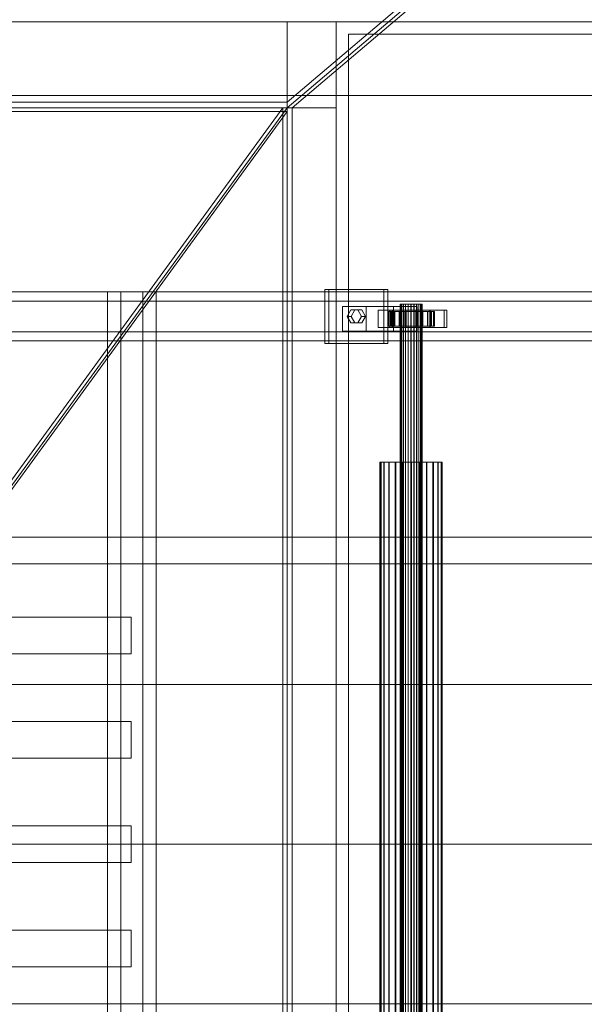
# Model space of a CAD drawing. Header units: millimetres. Extents: x -2233 to 61924, y -68080 to 6847.
# Tile 407 of 656: x 3256 to 3716, y -18130 to -17328. Entities that reach past the tile are written whole.
import ezdxf

# ---------------------------------------------------------------- set-up
doc = ezdxf.new("R2010")
doc.units = ezdxf.units.MM
for name, color, linetype, lineweight in [('superior_C01', 7, 'Continuous', 0), ('superior_tolva', 7, 'Continuous', 0), ('superior_tolva-C01', 7, 'Continuous', 0)]:
    doc.layers.add(name, color=color, linetype=linetype, lineweight=lineweight)

msp = doc.modelspace()

# ---------------------------------------------------------------- linework, layer by layer
at = {"layer": 'superior_C01'}
for p, q in [((3750.355, -17550), (2594.793, -17550)), ((2605.578, -17550), (3761.139, -17550)), ((3827.195, -17550), (2671.634, -17550)), ((2685.114, -17550), (3840.676, -17550)), ((3356.714, -17550), (3327.825, -17550)), ((3327.825, -17550), (3327.825, -18450)), ((3338.609, -17550), (3327.825, -17550)), ((3338.609, -18450), (3338.609, -17550)), ((3338.609, -17550), (3367.498, -17550)), ((3356.714, -18450), (3356.714, -17550)), ((3356.714, -17550), (3367.498, -17550)), ((3367.498, -17550), (3367.498, -18450)), ((3553.023, -17548), (3504.874, -17548)), ((3504.874, -17548), (3504.874, -17592)), ((3508.11, -17548), (3504.874, -17548)), ((3508.11, -17592), (3508.11, -17548)), ((3508.11, -17548), (3556.258, -17548)), ((3553.023, -17592), (3553.023, -17548)), ((3553.023, -17548), (3556.258, -17548)), ((3556.258, -17548), (3556.258, -17592)), ((3833.398, -17557.5), (2599.647, -17557.5)), ((2600.723, -17557.5), (3834.474, -17557.5)), ((3566.397, -17560), (3566.116, -17560)), ((3566.116, -17560), (3566.449, -17560)), ((3566.116, -18440), (3566.116, -17560)), ((3567.271, -17560), (3566.397, -17560)), ((3566.397, -18440), (3566.397, -17560)), ((3566.449, -17560), (3567.372, -17560)), ((3566.449, -18440), (3566.449, -17560)), ((3568.681, -17560), (3567.271, -17560)), ((3567.271, -18440), (3567.271, -17560)), ((3567.372, -17560), (3568.823, -17560)), ((3567.372, -18440), (3567.372, -17560)), ((3570.529, -17560), (3568.681, -17560)), ((3568.681, -18440), (3568.681, -17560)), ((3568.823, -17560), (3570.703, -17560)), ((3568.823, -18440), (3568.823, -17560)), ((3572.689, -17560), (3570.529, -17560)), ((3570.529, -18440), (3570.529, -17560)), ((3570.703, -17560), (3572.884, -17560)), ((3570.703, -18440), (3570.703, -17560)), ((3575.015, -17560), (3572.689, -17560)), ((3572.689, -18440), (3572.689, -17560)), ((3572.884, -17560), (3575.216, -17560)), ((3572.884, -18440), (3572.884, -17560)), ((3577.347, -17560), (3575.015, -17560)), ((3575.015, -18440), (3575.015, -17560)), ((3575.216, -17560), (3577.542, -17560)), ((3575.216, -18440), (3575.216, -17560)), ((3579.528, -17560), (3577.347, -17560)), ((3577.347, -18440), (3577.347, -17560)), ((3577.542, -17560), (3579.702, -17560)), ((3577.542, -18440), (3577.542, -17560)), ((3581.408, -17560), (3579.528, -17560)), ((3579.528, -18440), (3579.528, -17560)), ((3579.702, -17560), (3581.55, -17560)), ((3579.702, -18440), (3579.702, -17560)), ((3582.859, -17560), (3581.408, -17560)), ((3581.408, -18440), (3581.408, -17560)), ((3581.55, -17560), (3582.96, -17560)), ((3581.55, -18440), (3581.55, -17560)), ((3583.782, -17560), (3582.859, -17560)), ((3582.859, -18440), (3582.859, -17560)), ((3582.96, -17560), (3583.834, -17560)), ((3582.96, -18440), (3582.96, -17560)), ((3584.115, -17560), (3583.782, -17560)), ((3583.782, -17560), (3583.782, -18440)), ((3583.834, -17560), (3584.115, -17560)), ((3583.834, -18440), (3583.834, -17560)), ((3584.115, -18440), (3584.115, -17560)), ((3538.578, -17562), (3519.319, -17562)), ((3519.319, -17562), (3519.319, -17582)), ((3560.902, -17562), (3519.319, -17562)), ((3523.171, -17570), (3526.06, -17564.804)), ((3526.06, -17564.804), (3531.837, -17564.804)), ((3529.295, -17564.804), (3526.06, -17564.804)), ((3529.295, -17564.804), (3526.406, -17570)), ((3535.073, -17564.804), (3529.295, -17564.804)), ((3531.837, -17564.804), (3534.726, -17570)), ((3535.073, -17564.804), (3531.837, -17564.804)), ((3537.962, -17570), (3535.073, -17564.804)), ((3538.578, -17582), (3538.578, -17562)), ((3538.578, -17562), (3580.162, -17562)), ((3559.824, -17565), (3548.268, -17565)), ((3548.268, -17565), (3548.268, -17579)), ((3559.592, -17565), (3548.268, -17565)), ((3556.709, -17566), (3556.117, -17566)), ((3556.117, -17566), (3566.116, -17566)), ((3556.117, -17578), (3556.117, -17566)), ((3556.117, -17566), (3556.819, -17566)), ((3558.556, -17566), (3556.709, -17566)), ((3556.709, -17566), (3566.397, -17566)), ((3556.709, -17578), (3556.709, -17566)), ((3556.819, -17566), (3566.449, -17566)), ((3556.819, -17578), (3556.819, -17566)), ((3556.819, -17566), (3558.768, -17566)), ((3602.117, -17565), (3557.82, -17565)), ((3557.82, -17565), (3557.82, -17579)), ((3559.977, -17565), (3557.82, -17565)), ((3561.531, -17566), (3558.556, -17566)), ((3558.556, -17566), (3567.271, -17566)), ((3558.556, -17578), (3558.556, -17566)), ((3558.768, -17566), (3567.372, -17566)), ((3558.768, -17578), (3558.768, -17566)), ((3558.768, -17566), (3561.832, -17566)), ((3559.592, -17579), (3559.592, -17565)), ((3559.592, -17565), (3571.148, -17565)), ((3559.824, -17579), (3559.824, -17565)), ((3559.824, -17565), (3571.148, -17565)), ((3559.977, -17579), (3559.977, -17565)), ((3559.977, -17565), (3604.274, -17565)), ((3560.902, -17582), (3560.902, -17562)), ((3560.902, -17562), (3580.162, -17562)), ((3565.432, -17566), (3561.531, -17566)), ((3561.531, -17566), (3568.681, -17566)), ((3561.531, -17578), (3561.531, -17566)), ((3561.832, -17566), (3568.823, -17566)), ((3561.832, -17578), (3561.832, -17566)), ((3561.832, -17566), (3565.8, -17566)), ((3569.993, -17566), (3565.432, -17566)), ((3565.432, -17566), (3570.529, -17566)), ((3565.432, -17578), (3565.432, -17566)), ((3565.8, -17566), (3570.703, -17566)), ((3565.8, -17578), (3565.8, -17566)), ((3565.8, -17566), (3570.404, -17566)), ((3566.116, -17566), (3566.397, -17566)), ((3566.116, -17566), (3566.116, -17578)), ((3566.449, -17566), (3566.116, -17566)), ((3566.397, -17566), (3567.271, -17566)), ((3566.397, -17566), (3566.397, -17578)), ((3566.449, -17566), (3566.449, -17578)), ((3567.372, -17566), (3566.449, -17566)), ((3567.271, -17566), (3568.681, -17566)), ((3567.271, -17566), (3567.271, -17578)), ((3567.372, -17566), (3567.372, -17578)), ((3568.823, -17566), (3567.372, -17566)), ((3568.681, -17566), (3570.529, -17566)), ((3568.681, -17566), (3568.681, -17578)), ((3568.823, -17566), (3568.823, -17578)), ((3570.703, -17566), (3568.823, -17566)), ((3574.903, -17566), (3569.993, -17566)), ((3569.993, -17566), (3572.689, -17566)), ((3569.993, -17578), (3569.993, -17566)), ((3570.404, -17566), (3572.884, -17566)), ((3570.404, -17578), (3570.404, -17566)), ((3570.404, -17566), (3575.328, -17566)), ((3570.529, -17566), (3572.689, -17566)), ((3570.529, -17566), (3570.529, -17578)), ((3570.703, -17566), (3570.703, -17578)), ((3572.884, -17566), (3570.703, -17566)), ((3571.148, -17565), (3571.148, -17579)), ((3572.689, -17566), (3575.015, -17566)), ((3572.689, -17566), (3572.689, -17578)), ((3572.884, -17566), (3572.884, -17578)), ((3575.216, -17566), (3572.884, -17566)), ((3579.827, -17566), (3574.903, -17566)), ((3574.903, -17566), (3575.015, -17566)), ((3574.903, -17578), (3574.903, -17566)), ((3575.015, -17566), (3577.347, -17566)), ((3575.015, -17566), (3575.015, -17578)), ((3575.328, -17566), (3575.216, -17566)), ((3575.216, -17566), (3575.216, -17578)), ((3577.542, -17566), (3575.216, -17566)), ((3575.328, -17578), (3575.328, -17566)), ((3575.328, -17566), (3580.238, -17566)), ((3579.827, -17566), (3577.347, -17566)), ((3577.347, -17566), (3579.528, -17566)), ((3577.347, -17566), (3577.347, -17578)), ((3580.238, -17566), (3577.542, -17566)), ((3577.542, -17566), (3577.542, -17578)), ((3579.702, -17566), (3577.542, -17566)), ((3590.639, -17565), (3579.083, -17565)), ((3579.083, -17565), (3579.083, -17579)), ((3590.407, -17565), (3579.083, -17565)), ((3584.431, -17566), (3579.528, -17566)), ((3579.528, -17566), (3581.408, -17566)), ((3579.528, -17566), (3579.528, -17578)), ((3584.799, -17566), (3579.702, -17566)), ((3579.702, -17566), (3579.702, -17578)), ((3581.55, -17566), (3579.702, -17566)), ((3584.431, -17566), (3579.827, -17566)), ((3579.827, -17578), (3579.827, -17566)), ((3580.162, -17562), (3580.162, -17582)), ((3580.238, -17578), (3580.238, -17566)), ((3580.238, -17566), (3584.799, -17566)), ((3588.399, -17566), (3581.408, -17566)), ((3581.408, -17566), (3582.859, -17566)), ((3581.408, -17566), (3581.408, -17578)), ((3588.7, -17566), (3581.55, -17566)), ((3581.55, -17566), (3581.55, -17578)), ((3582.96, -17566), (3581.55, -17566)), ((3591.463, -17566), (3582.859, -17566)), ((3582.859, -17566), (3583.782, -17566)), ((3582.859, -17566), (3582.859, -17578)), ((3591.675, -17566), (3582.96, -17566)), ((3582.96, -17566), (3582.96, -17578)), ((3583.834, -17566), (3582.96, -17566)), ((3583.782, -17566), (3593.412, -17566)), ((3583.782, -17578), (3583.782, -17566)), ((3583.782, -17566), (3584.115, -17566)), ((3593.522, -17566), (3583.834, -17566)), ((3583.834, -17566), (3583.834, -17578)), ((3584.115, -17566), (3583.834, -17566)), ((3594.114, -17566), (3584.115, -17566)), ((3584.115, -17566), (3584.115, -17578)), ((3588.399, -17566), (3584.431, -17566)), ((3584.431, -17578), (3584.431, -17566)), ((3584.799, -17578), (3584.799, -17566)), ((3584.799, -17566), (3588.7, -17566)), ((3591.463, -17566), (3588.399, -17566)), ((3588.399, -17578), (3588.399, -17566)), ((3588.7, -17578), (3588.7, -17566)), ((3588.7, -17566), (3591.675, -17566)), ((3590.407, -17579), (3590.407, -17565)), ((3590.407, -17565), (3601.963, -17565)), ((3590.639, -17579), (3590.639, -17565)), ((3590.639, -17565), (3601.963, -17565)), ((3593.412, -17566), (3591.463, -17566)), ((3591.463, -17578), (3591.463, -17566)), ((3591.675, -17578), (3591.675, -17566)), ((3591.675, -17566), (3593.522, -17566)), ((3593.412, -17566), (3593.412, -17578)), ((3594.114, -17566), (3593.412, -17566)), ((3593.522, -17578), (3593.522, -17566)), ((3593.522, -17566), (3594.114, -17566)), ((3594.114, -17578), (3594.114, -17566)), ((3601.963, -17565), (3601.963, -17579)), ((3602.117, -17579), (3602.117, -17565)), ((3602.117, -17565), (3604.274, -17565)), ((3604.274, -17565), (3604.274, -17579)), ((3526.06, -17575.196), (3523.171, -17570)), ((3523.171, -17570), (3526.406, -17570)), ((3531.837, -17575.196), (3526.06, -17575.196)), ((3529.295, -17575.196), (3526.06, -17575.196)), ((3526.406, -17570), (3529.295, -17575.196)), ((3529.295, -17575.196), (3535.073, -17575.196)), ((3534.726, -17570), (3531.837, -17575.196)), ((3535.073, -17575.196), (3531.837, -17575.196)), ((3537.962, -17570), (3534.726, -17570)), ((3535.073, -17575.196), (3537.962, -17570)), ((2599.647, -17582.5), (3833.398, -17582.5)), ((2600.723, -17582.5), (3834.474, -17582.5)), ((3519.319, -17582), (3538.578, -17582)), ((3519.319, -17582), (3560.902, -17582)), ((3580.162, -17582), (3538.578, -17582)), ((3548.268, -17579), (3559.824, -17579)), ((3548.268, -17579), (3559.592, -17579)), ((3566.116, -17578), (3556.117, -17578)), ((3556.117, -17578), (3556.709, -17578)), ((3556.819, -17578), (3556.117, -17578)), ((3566.397, -17578), (3556.709, -17578)), ((3556.709, -17578), (3558.556, -17578)), ((3566.449, -17578), (3556.819, -17578)), ((3558.768, -17578), (3556.819, -17578)), ((3557.82, -17579), (3602.117, -17579)), ((3557.82, -17579), (3559.977, -17579)), ((3567.271, -17578), (3558.556, -17578)), ((3558.556, -17578), (3561.531, -17578)), ((3567.372, -17578), (3558.768, -17578)), ((3561.832, -17578), (3558.768, -17578)), ((3571.148, -17579), (3559.592, -17579)), ((3571.148, -17579), (3559.824, -17579)), ((3604.274, -17579), (3559.977, -17579)), ((3580.162, -17582), (3560.902, -17582)), ((3568.681, -17578), (3561.531, -17578)), ((3561.531, -17578), (3565.432, -17578)), ((3568.823, -17578), (3561.832, -17578)), ((3565.8, -17578), (3561.832, -17578)), ((3570.529, -17578), (3565.432, -17578)), ((3565.432, -17578), (3569.993, -17578)), ((3570.703, -17578), (3565.8, -17578)), ((3570.404, -17578), (3565.8, -17578)), ((3566.397, -17578), (3566.116, -17578)), ((3566.116, -17578), (3566.449, -17578)), ((3567.271, -17578), (3566.397, -17578)), ((3566.449, -17578), (3567.372, -17578)), ((3568.681, -17578), (3567.271, -17578)), ((3567.372, -17578), (3568.823, -17578)), ((3570.529, -17578), (3568.681, -17578)), ((3568.823, -17578), (3570.703, -17578)), ((3572.689, -17578), (3569.993, -17578)), ((3569.993, -17578), (3574.903, -17578)), ((3572.884, -17578), (3570.404, -17578)), ((3575.328, -17578), (3570.404, -17578)), ((3572.689, -17578), (3570.529, -17578)), ((3570.703, -17578), (3572.884, -17578)), ((3575.015, -17578), (3572.689, -17578)), ((3572.884, -17578), (3575.216, -17578)), ((3575.015, -17578), (3574.903, -17578)), ((3574.903, -17578), (3579.827, -17578)), ((3577.347, -17578), (3575.015, -17578)), ((3575.216, -17578), (3575.328, -17578)), ((3575.216, -17578), (3577.542, -17578)), ((3580.238, -17578), (3575.328, -17578)), ((3579.528, -17578), (3577.347, -17578)), ((3577.347, -17578), (3579.827, -17578)), ((3577.542, -17578), (3580.238, -17578)), ((3577.542, -17578), (3579.702, -17578)), ((3579.083, -17579), (3590.639, -17579)), ((3579.083, -17579), (3590.407, -17579)), ((3581.408, -17578), (3579.528, -17578)), ((3579.528, -17578), (3584.431, -17578)), ((3579.702, -17578), (3584.799, -17578)), ((3579.702, -17578), (3581.55, -17578)), ((3579.827, -17578), (3584.431, -17578)), ((3584.799, -17578), (3580.238, -17578)), ((3582.859, -17578), (3581.408, -17578)), ((3581.408, -17578), (3588.399, -17578)), ((3581.55, -17578), (3588.7, -17578)), ((3581.55, -17578), (3582.96, -17578)), ((3583.782, -17578), (3582.859, -17578)), ((3582.859, -17578), (3591.463, -17578)), ((3582.96, -17578), (3591.675, -17578)), ((3582.96, -17578), (3583.834, -17578)), ((3593.412, -17578), (3583.782, -17578)), ((3584.115, -17578), (3583.782, -17578)), ((3583.834, -17578), (3593.522, -17578)), ((3583.834, -17578), (3584.115, -17578)), ((3584.115, -17578), (3594.114, -17578)), ((3584.431, -17578), (3588.399, -17578)), ((3588.7, -17578), (3584.799, -17578)), ((3588.399, -17578), (3591.463, -17578)), ((3591.675, -17578), (3588.7, -17578)), ((3601.963, -17579), (3590.407, -17579)), ((3601.963, -17579), (3590.639, -17579)), ((3591.463, -17578), (3593.412, -17578)), ((3593.522, -17578), (3591.675, -17578)), ((3593.412, -17578), (3594.114, -17578)), ((3594.114, -17578), (3593.522, -17578)), ((3604.274, -17579), (3602.117, -17579)), ((2594.793, -17590), (3750.355, -17590)), ((2605.578, -17590), (3761.139, -17590)), ((2671.634, -17590), (3827.195, -17590)), ((2685.114, -17590), (3840.676, -17590)), ((3504.874, -17592), (3553.023, -17592)), ((3504.874, -17592), (3508.11, -17592)), ((3556.258, -17592), (3508.11, -17592)), ((3556.258, -17592), (3553.023, -17592)), ((3550.509, -17688.85), (3549.717, -17688.85)), ((3549.717, -17688.85), (3550.656, -17688.85)), ((3549.717, -18311.15), (3549.717, -17688.85)), ((3552.978, -17688.85), (3550.509, -17688.85)), ((3550.509, -18311.15), (3550.509, -17688.85)), ((3550.656, -17688.85), (3553.262, -17688.85)), ((3550.656, -18311.15), (3550.656, -17688.85)), ((3556.955, -17688.85), (3552.978, -17688.85)), ((3552.978, -18311.15), (3552.978, -17688.85)), ((3553.262, -17688.85), (3557.357, -17688.85)), ((3553.262, -18311.15), (3553.262, -17688.85)), ((3562.17, -17688.85), (3556.955, -17688.85)), ((3556.955, -18311.15), (3556.955, -17688.85)), ((3557.357, -17688.85), (3562.663, -17688.85)), ((3557.357, -18311.15), (3557.357, -17688.85)), ((3568.267, -17688.85), (3562.17, -17688.85)), ((3562.17, -18311.15), (3562.17, -17688.85)), ((3562.663, -17688.85), (3568.817, -17688.85)), ((3562.663, -18311.15), (3562.663, -17688.85)), ((3574.831, -17688.85), (3568.267, -17688.85)), ((3568.267, -18311.15), (3568.267, -17688.85)), ((3568.817, -17688.85), (3575.4, -17688.85)), ((3568.817, -18311.15), (3568.817, -17688.85)), ((3581.414, -17688.85), (3574.831, -17688.85)), ((3574.831, -18311.15), (3574.831, -17688.85)), ((3575.4, -17688.85), (3581.964, -17688.85)), ((3575.4, -18311.15), (3575.4, -17688.85)), ((3587.568, -17688.85), (3581.414, -17688.85)), ((3581.414, -18311.15), (3581.414, -17688.85)), ((3581.964, -17688.85), (3588.061, -17688.85)), ((3581.964, -18311.15), (3581.964, -17688.85)), ((3592.874, -17688.85), (3587.568, -17688.85)), ((3587.568, -18311.15), (3587.568, -17688.85)), ((3588.061, -17688.85), (3593.276, -17688.85)), ((3588.061, -18311.15), (3588.061, -17688.85)), ((3596.969, -17688.85), (3592.874, -17688.85)), ((3592.874, -18311.15), (3592.874, -17688.85)), ((3593.276, -17688.85), (3597.253, -17688.85)), ((3593.276, -18311.15), (3593.276, -17688.85)), ((3599.575, -17688.85), (3596.969, -17688.85)), ((3596.969, -18311.15), (3596.969, -17688.85)), ((3597.253, -17688.85), (3599.722, -17688.85)), ((3597.253, -18311.15), (3597.253, -17688.85)), ((3600.514, -17688.85), (3599.575, -17688.85)), ((3599.575, -17688.85), (3599.575, -18311.15)), ((3599.722, -17688.85), (3600.514, -17688.85)), ((3599.722, -18311.15), (3599.722, -17688.85)), ((3600.514, -18311.15), (3600.514, -17688.85)), ((1103.221, -17750), (10242.208, -17750)), ((10243.564, -17750), (1104.577, -17750)), ((2846.1, -17771.702), (3790.259, -17771.702)), ((3791.867, -17771.702), (2847.707, -17771.702)), ((3327.825, -17815), (3208.029, -17815)), ((3227.288, -17815), (3347.084, -17815)), ((3327.825, -17845), (3327.825, -17815)), ((3327.825, -17815), (3347.084, -17815)), ((3347.084, -17815), (3347.084, -17845)), ((3208.029, -17845), (3327.825, -17845)), ((3347.084, -17845), (3227.288, -17845)), ((3347.084, -17845), (3327.825, -17845)), ((2864.544, -17870), (3808.703, -17870)), ((3810.311, -17870), (2866.152, -17870)), ((3327.825, -17900), (3215.58, -17900)), ((3234.839, -17900), (3347.084, -17900)), ((3327.825, -17930), (3327.825, -17900)), ((3327.825, -17900), (3347.084, -17900)), ((3347.084, -17900), (3347.084, -17930)), ((3215.58, -17930), (3327.825, -17930)), ((3347.084, -17930), (3234.839, -17930)), ((3347.084, -17930), (3327.825, -17930)), ((3327.825, -17985), (3215.58, -17985)), ((3234.839, -17985), (3347.084, -17985)), ((3327.825, -18015), (3327.825, -17985)), ((3327.825, -17985), (3347.084, -17985)), ((3347.084, -17985), (3347.084, -18015)), ((2864.544, -18000), (3808.703, -18000)), ((3810.311, -18000), (2866.152, -18000)), ((3215.58, -18015), (3327.825, -18015)), ((3347.084, -18015), (3234.839, -18015)), ((3347.084, -18015), (3327.825, -18015)), ((3327.825, -18070), (3215.58, -18070)), ((3234.839, -18070), (3347.084, -18070)), ((3327.825, -18100), (3327.825, -18070)), ((3327.825, -18070), (3347.084, -18070)), ((3347.084, -18070), (3347.084, -18100)), ((3215.58, -18100), (3327.825, -18100)), ((3347.084, -18100), (3234.839, -18100)), ((3347.084, -18100), (3327.825, -18100)), ((2864.544, -18130), (3808.703, -18130)), ((3810.311, -18130), (2866.152, -18130))]:
    msp.add_line(p, q, dxfattribs=at)
at = {"layer": 'superior_tolva'}
for p, q in [((3474.2, -17395.364), (4799.2, -16270.364)), ((4799.2, -16275), (3474.2, -17400)), ((3478.335, -17400), (4803.335, -16275)), ((4614.2, -17330), (2634.2, -17330)), ((2634.2, -17330), (3514.2, -17330)), ((3474.2, -18670), (3474.2, -17330)), ((3474.2, -17330), (3514.2, -17330)), ((3514.2, -17330), (3514.2, -17400)), ((3514.2, -17330), (3514.2, -18670)), ((3524.2, -18660), (3524.2, -17340)), ((3524.2, -17340), (4324.2, -17340)), ((4614.2, -17390), (2634.2, -17390)), ((2674.2, -17395.364), (3474.2, -17395.364)), ((3474.2, -17400), (3474.2, -17395.364)), ((3514.2, -17400), (2634.2, -17400)), ((3474.2, -17400), (2674.2, -17400)), ((3474.2, -17400), (3474.2, -18600)), ((3474.2, -17400), (3478.335, -17400)), ((3478.335, -18600), (3478.335, -17400))]:
    msp.add_line(p, q, dxfattribs=at)
at = {"layer": 'superior_tolva-C01'}
for p, q in [((2674.2, -17400), (3474.2, -17400)), ((3474.2, -17403.113), (2674.2, -17403.113)), ((3470.752, -17400), (3197.332, -17775)), ((3200.779, -17775), (3474.2, -17400)), ((3200.779, -17778.113), (3474.2, -17403.113)), ((3470.752, -18600), (3470.752, -17400)), ((3474.2, -17400), (3470.752, -17400)), ((3474.2, -17400), (3474.2, -18600)), ((3474.2, -17403.113), (3474.2, -17400))]:
    msp.add_line(p, q, dxfattribs=at)

doc.saveas('drawing.dxf')
